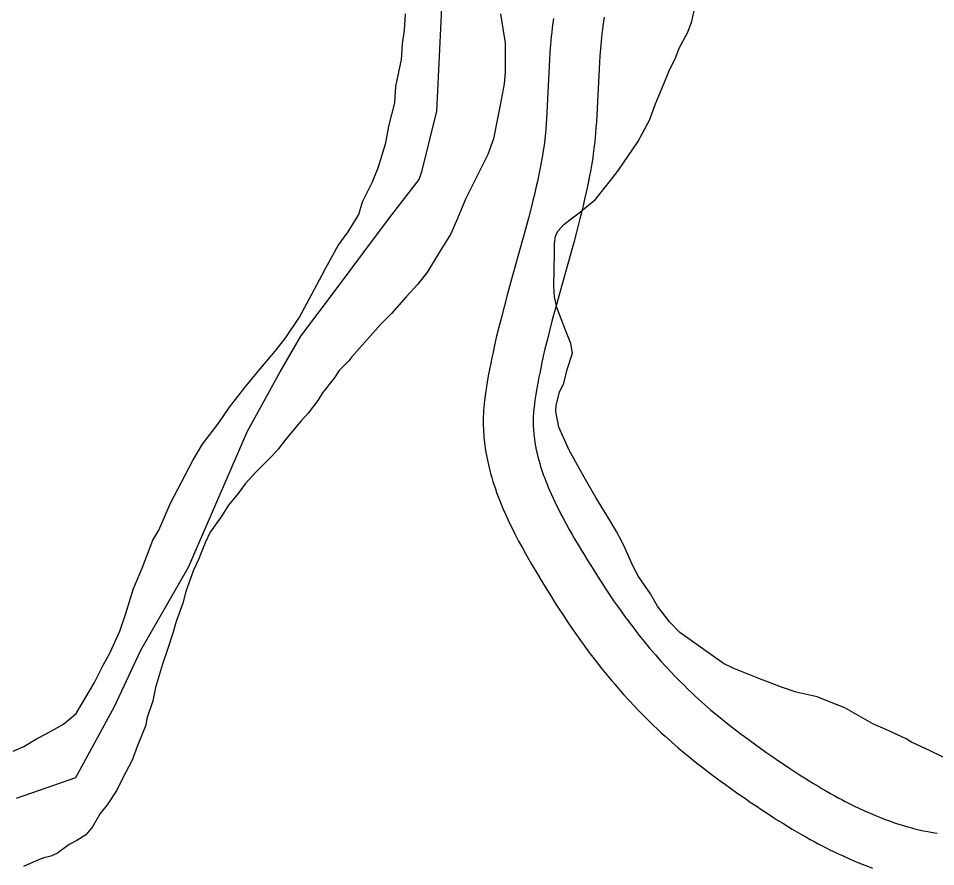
# Model space of a CAD drawing. Extents: x 3161564 to 3199464, y 849354 to 874788.
# Drawn here: x 3169812 to 3170363, y 856230 to 856739 of the extents above; entities that cross this region are included whole.
import ezdxf

# ---------------------------------------------------------------- set-up
doc = ezdxf.new("R2010")
doc.units = 0
for name, color, linetype in [('V-ROAD-CNTR', 7, 'Continuous'), ('V-SITE-VEGE', 7, 'Continuous'), ('V-TOPO-SHOR', 7, 'Continuous')]:
    doc.layers.add(name, color=color, linetype=linetype)

msp = doc.modelspace()

# ---------------------------------------------------------------- linework, layer by layer
at = {"layer": 'V-ROAD-CNTR'}
for points in [[(3170133.41, 856738.49), (3170133.03, 856735.75), (3170132.68, 856733), (3170132.38, 856730.34), (3170132.11, 856727.74), (3170131.67, 856722.81), (3170131.31, 856718.17), (3170131.03, 856713.79), (3170129.49, 856682.27), (3170129.26, 856678.52), (3170129.02, 856675.24), (3170128.8, 856672.39), (3170128.58, 856669.92), (3170128.37, 856667.81), (3170127.95, 856664.07), (3170127.6, 856661.33), (3170127.32, 856659.32), (3170126.85, 856656.28), (3170126.33, 856653.27), (3170125.51, 856649), (3170124.66, 856644.82), (3170123.78, 856640.76), (3170122.9, 856636.81), (3170122, 856632.98), (3170121.1, 856629.26), (3170120.21, 856625.67), (3170118.39, 856618.62), (3170116.63, 856612.01), (3170114.93, 856605.8), (3170108.33, 856582.21), (3170105.87, 856573.3), (3170103.75, 856565.46), (3170101.95, 856558.56), (3170100.43, 856552.5), (3170099.14, 856547.18), (3170098.06, 856542.51), (3170097.16, 856538.41), (3170096.39, 856534.82), (3170095.75, 856531.67), (3170095.21, 856528.87), (3170094.32, 856524.06), (3170093.69, 856520.41), (3170093.24, 856517.64), (3170092.62, 856513.53), (3170092.06, 856509.38), (3170091.82, 856507.37), (3170091.63, 856505.37), (3170091.48, 856503.4), (3170091.37, 856501.48), (3170091.29, 856499.58), (3170091.26, 856497.72), (3170091.25, 856495.9), (3170091.28, 856494.1), (3170091.34, 856492.34), (3170091.42, 856490.62), (3170091.54, 856488.92), (3170091.67, 856487.26), (3170091.83, 856485.57), (3170092.21, 856482.43), (3170092.66, 856479.36), (3170093.17, 856476.39), (3170093.74, 856473.53), (3170094.34, 856470.79), (3170094.99, 856468.14), (3170095.66, 856465.59), (3170096.36, 856463.13), (3170097.08, 856460.76), (3170097.82, 856458.48), (3170098.56, 856456.28), (3170099.31, 856454.16), (3170100.06, 856452.11), (3170100.81, 856450.14), (3170101.58, 856448.2), (3170103.08, 856444.57), (3170104.57, 856441.16), (3170106.02, 856437.97), (3170107.43, 856435.01), (3170108.78, 856432.24), (3170110.08, 856429.67), (3170111.32, 856427.26), (3170112.52, 856424.98), (3170114.77, 856420.82), (3170116.8, 856417.17), (3170118.61, 856414), (3170120.22, 856411.21), (3170123.05, 856406.42), (3170125.2, 856402.87)], [(3170163.92, 856739.32), (3170163.49, 856736.77), (3170163.09, 856734.17)], [(3170163.12, 856734.37), (3170162.77, 856731.83), (3170162.47, 856729.44), (3170162.2, 856727.1), (3170161.97, 856724.84), (3170161.56, 856720.33), (3170161.24, 856716.07), (3170160.98, 856712.09), (3170159.45, 856680.61), (3170159.19, 856676.52), (3170158.94, 856672.97), (3170158.69, 856669.86), (3170158.44, 856667.12), (3170158.21, 856664.69), (3170157.74, 856660.52), (3170157.34, 856657.36), (3170157, 856654.95), (3170156.46, 856651.41), (3170155.84, 856647.87), (3170154.94, 856643.18), (3170154.02, 856638.67), (3170153.08, 856634.31), (3170152.14, 856630.11), (3170151.19, 856626.04), (3170150.24, 856622.12), (3170149.29, 856618.31), (3170147.41, 856611.01), (3170145.59, 856604.19), (3170143.84, 856597.8), (3170137.23, 856574.17), (3170134.8, 856565.39), (3170132.74, 856557.76), (3170131.01, 856551.12), (3170129.56, 856545.33), (3170128.34, 856540.29), (3170127.33, 856535.89), (3170126.48, 856532.06), (3170125.77, 856528.71), (3170125.17, 856525.8), (3170124.68, 856523.28), (3170123.85, 856518.79), (3170123.28, 856515.47), (3170122.88, 856513.01), (3170122.32, 856509.28), (3170121.82, 856505.59), (3170121.65, 856504.15), (3170121.52, 856502.76), (3170121.41, 856501.39), (3170121.33, 856500.04), (3170121.28, 856498.71), (3170121.26, 856497.4), (3170121.25, 856496.1), (3170121.27, 856494.83), (3170121.32, 856493.58), (3170121.38, 856492.34), (3170121.46, 856491.12), (3170121.55, 856489.91), (3170121.66, 856488.78), (3170121.95, 856486.37), (3170122.28, 856484.08), (3170122.67, 856481.86), (3170123.1, 856479.7), (3170123.57, 856477.58), (3170124.07, 856475.53), (3170124.59, 856473.53), (3170125.15, 856471.59), (3170125.72, 856469.71), (3170126.31, 856467.87), (3170126.91, 856466.08), (3170127.53, 856464.34), (3170128.15, 856462.65), (3170128.78, 856461), (3170129.39, 856459.44), (3170130.7, 856456.3), (3170131.97, 856453.37), (3170133.23, 856450.62), (3170134.46, 856448.02), (3170135.65, 856445.58), (3170136.81, 856443.28), (3170137.92, 856441.12), (3170138.98, 856439.11), (3170141.07, 856435.26), (3170142.94, 856431.9), (3170144.62, 856428.94), (3170146.11, 856426.37), (3170148.82, 856421.8), (3170150.9, 856418.34)], [(3170150.85, 856418.42), (3170154.04, 856413.2), (3170157.24, 856408.03), (3170159.86, 856403.86), (3170162.38, 856399.92), (3170164.84, 856396.18), (3170167.22, 856392.61), (3170169.53, 856389.21), (3170171.78, 856385.98), (3170173.97, 856382.89), (3170176.1, 856379.94), (3170178.18, 856377.13), (3170180.2, 856374.44), (3170182.17, 856371.87), (3170184.09, 856369.41), (3170185.96, 856367.05), (3170187.78, 856364.79), (3170189.56, 856362.63), (3170191.29, 856360.56), (3170192.99, 856358.57), (3170194.62, 856356.68), (3170197.87, 856353), (3170200.94, 856349.63), (3170203.85, 856346.51), (3170206.63, 856343.62), (3170209.26, 856340.95), (3170211.77, 856338.46), (3170214.14, 856336.15), (3170216.4, 856334.01), (3170218.54, 856332.01), (3170220.56, 856330.15), (3170222.49, 856328.42), (3170224.29, 856326.82), (3170227.77, 856323.79), (3170230.86, 856321.17), (3170233.61, 856318.9), (3170236.04, 856316.92), (3170238.2, 856315.19), (3170240.1, 856313.7), (3170243.51, 856311.06), (3170246.1, 856309.09), (3170248.06, 856307.64), (3170251.05, 856305.44), (3170254.11, 856303.23), (3170257.87, 856300.56), (3170261.53, 856297.99), (3170265.07, 856295.52), (3170268.48, 856293.17), (3170271.8, 856290.93), (3170275, 856288.78), (3170278.1, 856286.74), (3170281.11, 856284.79), (3170284.01, 856282.93), (3170286.83, 856281.16), (3170289.56, 856279.48), (3170292.2, 856277.89), (3170294.76, 856276.37), (3170297.24, 856274.92), (3170299.65, 856273.55), (3170301.98, 856272.25), (3170304.23, 856271.01), (3170306.42, 856269.84), (3170308.54, 856268.73), (3170310.59, 856267.68), (3170312.58, 856266.68), (3170314.51, 856265.73), (3170316.35, 856264.85), (3170320.01, 856263.15), (3170323.41, 856261.64), (3170326.61, 856260.29), (3170329.61, 856259.08), (3170332.42, 856258), (3170335.06, 856257.04), (3170337.55, 856256.17), (3170339.88, 856255.4), (3170342.07, 856254.7), (3170344.12, 856254.08), (3170346.05, 856253.53), (3170347.86, 856253.03), (3170349.52, 856252.6), (3170352.76, 856251.8), (3170355.57, 856251.18), (3170358.03, 856250.68), (3170360.19, 856250.28), (3170362.08, 856249.96), (3170363.7, 856249.7)], [(3170125.25, 856402.78), (3170128.48, 856397.48), (3170131.79, 856392.15), (3170134.53, 856387.79), (3170137.2, 856383.61), (3170139.81, 856379.63), (3170142.35, 856375.83), (3170144.82, 856372.2), (3170147.23, 856368.73), (3170149.58, 856365.42), (3170151.88, 856362.25), (3170154.12, 856359.21), (3170156.3, 856356.31), (3170158.43, 856353.53), (3170160.51, 856350.85), (3170162.55, 856348.3), (3170164.53, 856345.84), (3170166.46, 856343.49), (3170168.36, 856341.22), (3170170.2, 856339.05), (3170172.02, 856336.95), (3170175.53, 856332.97), (3170178.89, 856329.28), (3170182.08, 856325.87), (3170185.12, 856322.7), (3170188.01, 856319.77), (3170190.75, 856317.05), (3170193.35, 856314.52), (3170195.82, 856312.18), (3170198.16, 856309.99), (3170200.38, 856307.96), (3170202.48, 856306.07), (3170204.48, 856304.28), (3170208.23, 856301.02), (3170211.59, 856298.17), (3170214.58, 856295.7), (3170217.22, 856293.56), (3170219.56, 856291.69), (3170221.64, 856290.05), (3170225.28, 856287.23), (3170228.07, 856285.12), (3170230.2, 856283.53), (3170233.41, 856281.18), (3170236.65, 856278.84), (3170240.55, 856276.07), (3170244.33, 856273.41), (3170247.99, 856270.85), (3170251.56, 856268.4), (3170255.03, 856266.05), (3170258.4, 856263.79), (3170261.68, 856261.63), (3170264.87, 856259.56), (3170267.97, 856257.58), (3170270.99, 856255.69), (3170273.93, 856253.88), (3170276.78, 856252.15), (3170279.57, 856250.5), (3170282.27, 856248.93), (3170284.9, 856247.43), (3170287.45, 856246), (3170289.94, 856244.64), (3170292.37, 856243.34), (3170294.72, 856242.1), (3170297.01, 856240.93), (3170299.24, 856239.81), (3170301.41, 856238.74), (3170303.54, 856237.72), (3170307.62, 856235.83), (3170311.5, 856234.11), (3170315.17, 856232.56), (3170318.62, 856231.17), (3170321.89, 856229.91), (3170324.97, 856228.78)]]:
    msp.add_lwpolyline(points, dxfattribs=at)
msp.add_spline([(3174399.94, 857841.66), (3174296.93, 857801.4), (3174229.2, 857773.62), (3174127.46, 857719.2), (3174052.16, 857685.06), (3173961.17, 857632.69), (3173863.14, 857577.29), (3173775.71, 857514.54), (3173667.45, 857438.22), (3173583.49, 857382.19), (3173466.35, 857293.83), (3173326.4, 857196.79), (3173208.21, 857103.9), (3173124.86, 857039.72), (3173062.43, 856997.69), (3173002.89, 856961.44), (3172942.67, 856940.29), (3172702.79, 856854.83), (3172485.55, 856780.97), (3172303.01, 856726.42), (3172035.58, 856644.25), (3171830.5, 856588.83), (3171569.6, 856517.33), (3171436.98, 856474.5), (3171336.47, 856417.17), (3171269.48, 856387.43), (3171165.04, 856328.62), (3171074.12, 856263.69), (3171010.5, 856202.1), (3170960.01, 856128.15), (3170908.23, 856036.23), (3170872.29, 855999.76), (3170841.73, 855977.7), (3170780.31, 855922.54), (3170678.78, 855863.89), (3170336.88, 855673.91), (3170028.87, 855496.61), (3169695.41, 855304.91), (3169594.19, 855246.07), (3169533.35, 855211.92), (3169509.63, 855185.88), (3169432.59, 855099.93), (3169242.03, 854873.77), (3169195.15, 854813.12)], degree=3, dxfattribs=at)
at = {"layer": 'V-SITE-VEGE'}
for p, q in [((3170044, 856731.44), (3170044.59, 856741.33)), ((3170101.6, 856741.28), (3170102.75, 856733.71)), ((3170042.83, 856723.3), (3170044, 856731.44)), ((3170102.75, 856733.71), (3170104.49, 856723.82)), ((3170104.49, 856723.82), (3170104.47, 856706.37)), ((3170042.23, 856714), (3170042.83, 856723.3)), ((3170038.73, 856697.71), (3170042.23, 856714)), ((3170104.47, 856706.37), (3170103.89, 856699.39)), ((3170038.14, 856687.82), (3170038.73, 856697.71)), ((3170103.89, 856699.39), (3170101.54, 856686.59)), ((3170034.63, 856673.86), (3170038.14, 856687.82)), ((3170101.54, 856686.59), (3170099.79, 856678.45)), ((3170099.79, 856678.45), (3170097.45, 856666.24)), ((3170032.88, 856663.97), (3170034.63, 856673.86)), ((3170028.2, 856648.85), (3170032.88, 856663.97)), ((3170097.45, 856666.24), (3170093.95, 856656.93)), ((3170093.95, 856656.93), (3170080.54, 856630.18)), ((3170024.71, 856640.13), (3170028.2, 856648.85)), ((3170018.88, 856628.5), (3170024.71, 856640.13)), ((3170080.54, 856630.18), (3170075.88, 856618.56)), ((3170016.55, 856620.94), (3170018.88, 856628.5)), ((3170010.13, 856610.47), (3170016.55, 856620.94)), ((3170075.88, 856618.56), (3170071.8, 856609.25)), ((3170004.31, 856602.34), (3170010.13, 856610.47)), ((3170071.8, 856609.25), (3170064.81, 856598.21)), ((3169996.73, 856588.97), (3170004.31, 856602.34)), ((3170064.81, 856598.21), (3170057.81, 856586.58)), ((3169994.4, 856584.32), (3169996.73, 856588.97)), ((3170057.81, 856586.58), (3170051.99, 856579.02)), ((3169980.99, 856559.31), (3169994.4, 856584.32)), ((3170051.99, 856579.02), (3170045, 856571.46)), ((3170045, 856571.46), (3170036.26, 856561.58)), ((3169972.84, 856547.11), (3169980.99, 856559.31)), ((3170036.26, 856561.58), (3170029.86, 856555.19)), ((3170029.86, 856555.19), (3170012.38, 856535.43)), ((3169966.43, 856538.97), (3169972.84, 856547.11)), ((3169956.53, 856527.34), (3169966.43, 856538.97)), ((3170010.64, 856533.11), (3170004.81, 856527.3)), ((3170012.38, 856535.43), (3170010.64, 856533.11)), ((3169948.96, 856518.04), (3169956.53, 856527.34)), ((3170004.81, 856527.3), (3170001.9, 856522.64)), ((3170001.9, 856522.64), (3169994.91, 856513.92)), ((3169939.05, 856505.25), (3169948.96, 856518.04)), ((3169992, 856509.27), (3169986.17, 856501.72)), ((3169994.91, 856513.92), (3169992, 856509.27)), ((3169932.65, 856495.95), (3169939.05, 856505.25)), ((3169986.17, 856501.72), (3169982.09, 856497.07)), ((3169922.74, 856483.17), (3169932.65, 856495.95)), ((3169982.09, 856497.07), (3169972.78, 856486.02)), ((3169916.91, 856473.28), (3169922.74, 856483.17)), ((3169972.78, 856486.02), (3169968.12, 856480.21)), ((3169964.62, 856476.14), (3169954.72, 856466.26)), ((3169968.12, 856480.21), (3169964.62, 856476.14)), ((3169903.51, 856447.7), (3169916.91, 856473.28)), ((3169954.72, 856466.26), (3169948.32, 856459.29)), ((3169948.32, 856459.29), (3169944.24, 856453.48)), ((3169944.24, 856453.48), (3169938.41, 856446.5)), ((3169896.51, 856431.42), (3169903.51, 856447.7)), ((3169938.41, 856446.5), (3169934.33, 856440.11)), ((3169934.33, 856440.11), (3169927.34, 856430.22)), ((3169893.02, 856425.6), (3169896.51, 856431.42)), ((3169927.34, 856430.22), (3169924.43, 856423.83)), ((3169886.6, 856408.74), (3169893.02, 856425.6)), ((3169924.43, 856423.83), (3169920.35, 856413.94)), ((3169920.35, 856413.94), (3169917.43, 856407.54)), ((3169881.35, 856396.53), (3169886.6, 856408.74)), ((3169917.43, 856407.54), (3169912.76, 856394.75)), ((3169876.68, 856380.83), (3169881.35, 856396.53)), ((3169912.76, 856394.75), (3169911.01, 856387.77)), ((3169911.01, 856387.77), (3169906.93, 856376.72)), ((3169873.18, 856370.94), (3169876.68, 856380.83)), ((3169906.93, 856376.72), (3169905.18, 856370.33)), ((3169867.35, 856358.15), (3169873.18, 856370.94)), ((3169905.18, 856370.33), (3169901.67, 856359.28)), ((3169863.27, 856350.59), (3169867.35, 856358.15)), ((3169901.67, 856359.28), (3169898.76, 856351.14)), ((3169858.02, 856340.12), (3169863.27, 856350.59)), ((3169898.76, 856351.14), (3169894.67, 856337.18)), ((3169846.95, 856321.52), (3169858.02, 856340.12)), ((3169894.67, 856337.18), (3169892.92, 856329.04)), ((3169892.92, 856329.04), (3169889.42, 856318.57)), ((3169839.38, 856315.13), (3169846.95, 856321.52)), ((3169889.42, 856318.57), (3169888.83, 856314.5)), ((3169828.91, 856309.32), (3169839.38, 856315.13)), ((3169888.83, 856314.5), (3169883.58, 856301.7)), ((3169815.52, 856301.78), (3169823.08, 856306.42)), ((3169823.08, 856306.42), (3169828.91, 856309.32)), ((3169809.12, 856298.87), (3169815.52, 856301.78)), ((3169883.58, 856301.7), (3169880.67, 856293.56)), ((3169880.67, 856293.56), (3169874.84, 856282.52)), ((3169874.84, 856282.52), (3169871.34, 856275.54)), ((3169871.34, 856275.54), (3169865.51, 856266.82)), ((3169865.51, 856266.82), (3169861.43, 856261.59)), ((3169861.43, 856261.59), (3169856.77, 856253.45)), ((3169856.77, 856253.45), (3169852.7, 856248.8)), ((3169847.46, 856245.31), (3169842.8, 856242.99)), ((3169852.7, 856248.8), (3169847.46, 856245.31)), ((3169842.8, 856242.99), (3169835.81, 856237.76)), ((3169827.67, 856234.86), (3169823.01, 856233.12)), ((3169831.74, 856236.02), (3169827.67, 856234.86)), ((3169835.81, 856237.76), (3169831.74, 856236.02)), ((3169823.01, 856233.12), (3169815.44, 856229.64))]:
    msp.add_line(p, q, dxfattribs=at)
for points in [[(3170213.9, 856729.9), (3170216.46, 856736.69), (3170220.16, 856753.72)], [(3170379.4, 856289.6), (3170359.54, 856299.21), (3170348.39, 856304.28), (3170345.01, 856306.29), (3170334.35, 856311.35), (3170325.14, 856315.41), (3170308.21, 856324.97), (3170298.99, 856328.55), (3170291.72, 856331.6), (3170279.07, 856334.25), (3170270.33, 856337.33), (3170256.74, 856342.44), (3170241.71, 856348.55), (3170235.41, 856351.59), (3170209.35, 856370.09), (3170203.11, 856376.54), (3170195.94, 856385.94), (3170191.67, 856393.33), (3170184.52, 856403.71), (3170181.2, 856409.62), (3170176.5, 856420.44), (3170174.61, 856424.38), (3170171.3, 856430.79), (3170167.5, 856437.2), (3170158.94, 856451.02), (3170151.82, 856463.34), (3170142.82, 856479.61), (3170136.7, 856493.38), (3170134.9, 856502.69), (3170134.97, 856506.59), (3170137.05, 856514.37), (3170139.58, 856519.7), (3170141.67, 856527.97), (3170144.77, 856537.68), (3170143.89, 856543.56), (3170140.6, 856551.42), (3170135.46, 856565.18), (3170134.1, 856571.55), (3170133.72, 856577.91), (3170134.05, 856597.92), (3170134.14, 856603.29), (3170134.71, 856608.17), (3170136.23, 856611.07), (3170139.71, 856614.92), (3170143.18, 856617.79), (3170149.6, 856622.57), (3170153.57, 856625.92), (3170158.51, 856629.74), (3170163, 856635.53), (3170168.49, 856642.27), (3170172.49, 856647.58), (3170184, 856664.48), (3170191.06, 856677.54), (3170194.63, 856687.25), (3170199.72, 856699.37), (3170202.78, 856707.13), (3170206.82, 856715.37), (3170208.87, 856720.7), (3170213.9, 856729.9)]]:
    msp.add_lwpolyline(points, dxfattribs=at)
at = {"layer": 'V-TOPO-SHOR'}
msp.add_lwpolyline([(3169811.27, 856270.71), (3169846.8, 856283.14), (3169869.89, 856325.78), (3169885.88, 856359.53), (3169914.3, 856409.27), (3169949.83, 856490.98), (3169969.37, 856526.51), (3169981.81, 856547.82), (3170003.12, 856576.24), (3170019.11, 856597.56), (3170035.1, 856618.88), (3170052.86, 856641.97), (3170054.64, 856647.3), (3170063.52, 856682.83), (3170067.07, 856757.43), (3170061.74, 856789.41), (3170067.07, 856819.61), (3170079.51, 856848.03), (3170093.72, 856872.9), (3170107.93, 856888.88), (3170127.47, 856906.65), (3170152.34, 856931.52), (3170154.11, 856933.29)], dxfattribs=at)

doc.saveas('drawing.dxf')
